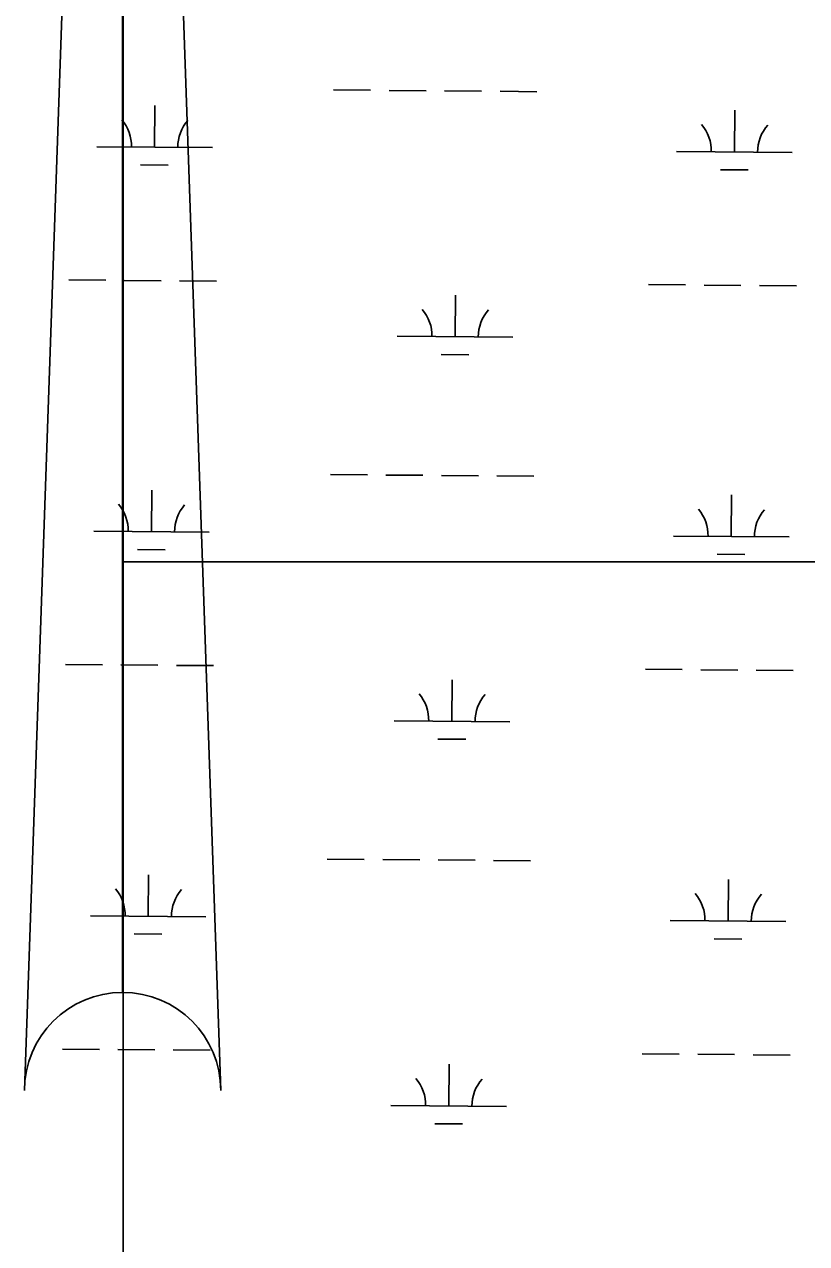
# Model space of a CAD drawing. Extents: x 3271442 to 3309282, y 752266 to 777610.
# Drawn here: x 3300227 to 3300904, y 771889 to 772944 of the extents above; entities that cross this region are included whole.
import ezdxf

# ---------------------------------------------------------------- set-up
doc = ezdxf.new("R2010")
doc.units = 0
for name, color, linetype in [('V-ANNO-SYMB', 7, 'Continuous'), ('V-SITE-VEGE', 7, 'Continuous'), ('V-WETL-SWMP', 7, 'Continuous')]:
    doc.layers.add(name, color=color, linetype=linetype)

msp = doc.modelspace()

# ---------------------------------------------------------------- linework, layer by layer
at = {"layer": 'V-ANNO-SYMB'}
for p, q in [((3300311.7, 773021.7), (3300311.7, 772106.7)), ((3300311.7, 773021.7), (3300311.7, 772106.7)), ((3300226.7, 772021.7), (3300259.7, 772969.7)), ((3300259.7, 772969.7), (3300226.7, 772021.7)), ((3300396.7, 772021.7), (3300363.7, 772969.7))]:
    msp.add_line(p, q, dxfattribs=at)
for start, end in [(90, 180), (90, 180), (0, 90), (0, 90)]:
    msp.add_arc((3300311.7, 772021.7), 85, start, end, dxfattribs=at)
at = {"layer": 'V-SITE-VEGE'}
for p, q in [((3300312.3, 775834.6), (3300312.3, 772479.1)), ((3300312.3, 770557.7), (3300312.3, 775834.6)), ((3300312.3, 772479.1), (3301120.9, 772479.1))]:
    msp.add_line(p, q, dxfattribs=at)
for points in [[(3300312.3, 772479.1), (3300312.3, 770557.7)], [(3301120.9, 772479.1), (3300312.3, 772479.1)]]:
    msp.add_lwpolyline(points, dxfattribs=at)
at = {"layer": 'V-WETL-SWMP'}
for p, q in [((3300494.4, 772887.3), (3300526.4, 772887)), ((3300542.4, 772886.9), (3300574.4, 772886.6)), ((3300590.4, 772886.5), (3300622.4, 772886.2)), ((3300638.4, 772886.1), (3300670.4, 772885.8)), ((3300339.4, 772837.8), (3300339.7, 772873.8)), ((3300841.3, 772833.7), (3300841.6, 772869.7)), ((3300289.4, 772838.2), (3300389.4, 772837.4)), ((3300791.3, 772834.1), (3300891.3, 772833.3)), ((3300327.3, 772822.5), (3300351.3, 772822.3)), ((3300829.2, 772818.3), (3300853.2, 772818.1)), ((3300265.1, 772723), (3300297.1, 772722.7)), ((3300313.1, 772722.6), (3300345.1, 772722.3)), ((3300361.1, 772722.2), (3300393.1, 772721.9)), ((3300767, 772718.9), (3300799, 772718.6)), ((3300815, 772718.5), (3300847, 772718.2)), ((3300863, 772718.1), (3300895, 772717.8)), ((3300599.5, 772673.8), (3300599.8, 772709.8)), ((3300549.5, 772674.2), (3300649.5, 772673.4)), ((3300587.4, 772658.5), (3300611.4, 772658.3)), ((3300491.7, 772554.6), (3300523.7, 772554.3)), ((3300539.7, 772554.2), (3300571.7, 772554)), ((3300587.7, 772553.8), (3300619.7, 772553.6)), ((3300635.7, 772553.4), (3300667.7, 772553.2)), ((3300336.7, 772505.1), (3300337, 772541.1)), ((3300838.6, 772501), (3300838.9, 772537)), ((3300286.7, 772505.6), (3300386.7, 772504.7)), ((3300788.6, 772501.4), (3300888.6, 772500.6)), ((3300324.6, 772489.8), (3300348.6, 772489.6)), ((3300826.4, 772485.7), (3300850.4, 772485.5)), ((3300262.3, 772390.3), (3300294.3, 772390.1)), ((3300310.3, 772389.9), (3300342.3, 772389.7)), ((3300358.3, 772389.5), (3300390.3, 772389.3)), ((3300764.2, 772386.2), (3300796.2, 772385.9)), ((3300812.2, 772385.8), (3300844.2, 772385.5)), ((3300860.2, 772385.4), (3300892.2, 772385.1)), ((3300596.8, 772341.1), (3300597.1, 772377.1)), ((3300546.8, 772341.5), (3300646.8, 772340.7)), ((3300584.7, 772325.8), (3300608.7, 772325.6)), ((3300488.9, 772221.9), (3300520.9, 772221.7)), ((3300536.9, 772221.6), (3300568.9, 772221.3)), ((3300584.9, 772221.2), (3300616.9, 772220.9)), ((3300632.9, 772220.8), (3300664.9, 772220.5)), ((3300333.9, 772172.5), (3300334.2, 772208.5)), ((3300835.8, 772168.3), (3300836.1, 772204.3)), ((3300283.9, 772172.9), (3300383.9, 772172.1)), ((3300785.8, 772168.8), (3300885.8, 772167.9)), ((3300321.8, 772157.2), (3300345.8, 772157)), ((3300823.7, 772153), (3300847.7, 772152.8)), ((3300259.6, 772057.7), (3300291.6, 772057.4)), ((3300307.6, 772057.3), (3300339.6, 772057)), ((3300355.6, 772056.9), (3300387.6, 772056.6)), ((3300761.5, 772053.5), (3300793.5, 772053.3)), ((3300809.5, 772053.1), (3300841.5, 772052.9)), ((3300857.5, 772052.7), (3300889.5, 772052.5)), ((3300594, 772008.5), (3300594.3, 772044.5)), ((3300544, 772008.9), (3300644, 772008.1)), ((3300581.9, 771993.1), (3300605.9, 771992.9))]:
    msp.add_line(p, q, dxfattribs=at)
for centre, start, end in [((3300284.2, 772838.7), 358.7563, 40.2999), ((3300394.7, 772837.8), 138.7563, 180.2999), ((3300786.1, 772834.6), 358.7563, 40.2999), ((3300896.6, 772833.7), 138.7563, 180.2999), ((3300544.3, 772674.7), 358.7563, 40.2999), ((3300654.8, 772673.8), 138.7563, 180.2999), ((3300281.4, 772506.1), 358.7563, 40.2999), ((3300391.9, 772505.2), 138.7563, 180.2999), ((3300783.3, 772501.9), 358.7563, 40.2999), ((3300893.8, 772501), 138.7563, 180.2999), ((3300541.5, 772342.1), 358.7563, 40.2999), ((3300652, 772341.2), 138.7563, 180.2999), ((3300278.7, 772173.4), 358.7563, 40.2999), ((3300389.2, 772172.5), 138.7563, 180.2999), ((3300780.6, 772169.3), 358.7563, 40.2999), ((3300891.1, 772168.4), 138.7563, 180.2999), ((3300538.8, 772009.4), 358.7563, 40.2999), ((3300649.3, 772008.5), 138.7563, 180.2999)]:
    msp.add_arc(centre, 35.2, start, end, dxfattribs=at)

doc.saveas('drawing.dxf')
